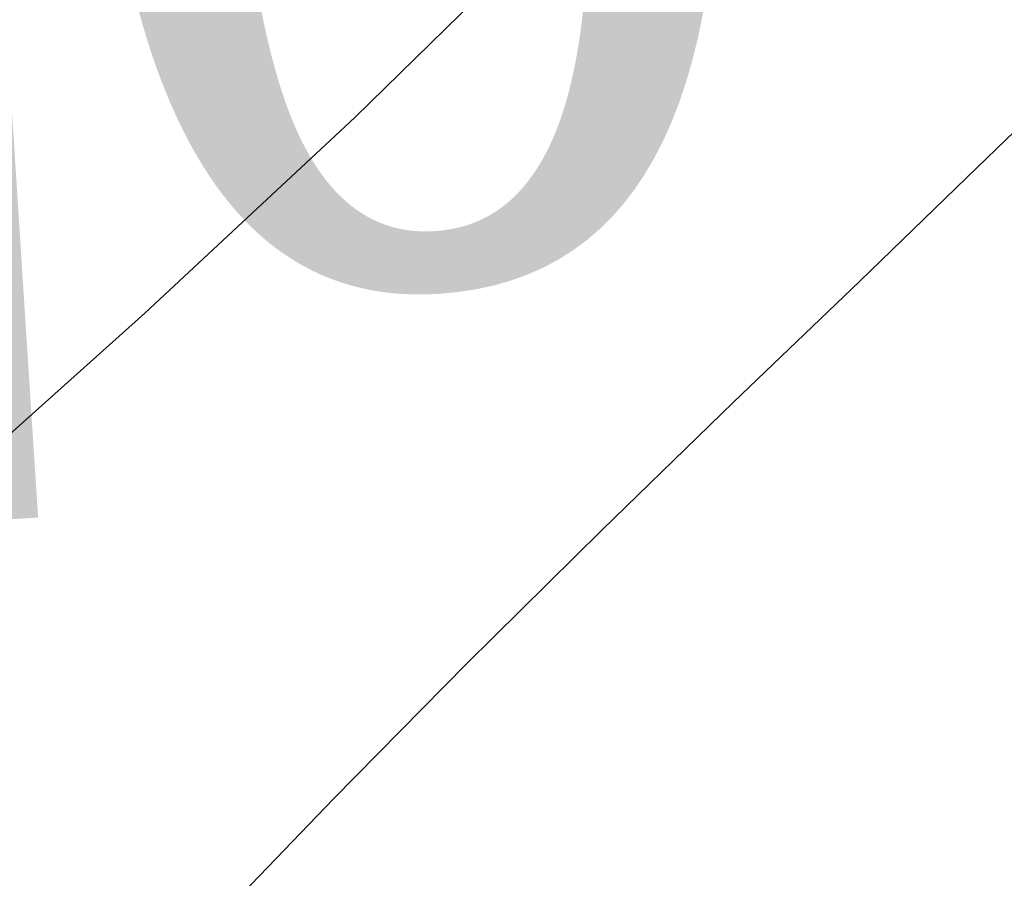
# Model space of a CAD drawing. Extents: x 0 to 362422, y 0 to 4201735.
# Tile 519 of 656: x 360298.05 to 360303.58, y 4200434.01 to 4200438.84. Entities that reach past the tile are written whole.
import ezdxf
from ezdxf import colors
from ezdxf.entities.mleader import LeaderData, LeaderLine
from ezdxf.math import Vec2, Vec3

# ---------------------------------------------------------------- set-up
doc = ezdxf.new("R2010")
doc.units = 0
doc.header["$LTSCALE"] = 0.5
doc.header["$MEASUREMENT"] = 0
doc.linetypes.add('CONTI', pattern=[0])
doc.layers.add('.', color=7, linetype='Continuous', lineweight=15)
doc.layers.add('GORIZDEFAULT', color=32, linetype='CONTI')
doc.layers.add('Водопровод 10', color=7, linetype='Continuous')

# ---------------------------------------------------------------- blocks, each defined once
blk = doc.blocks.new('gergrgrre')
at = {"layer": 'GORIZDEFAULT', "color": 32}
for points in [[(360297.41, 4200435.99, 539), (360298.75, 4200437.19, 539), (360299.93, 4200438.29, 539), (360300.95, 4200439.29, 539), (360301.8, 4200440.15, 539), (360302.5, 4200440.91, 539), (360303.09, 4200441.6, 539), (360303.61, 4200442.25, 539), (360304.09, 4200442.89, 539), (360304.56, 4200443.56, 539), (360305.06, 4200444.28, 539), (360305.62, 4200445.08, 539), (360306.25, 4200445.95, 539), (360306.93, 4200446.88, 539), (360307.66, 4200447.84, 539), (360308.45, 4200448.83, 539), (360309.3, 4200449.81, 539), (360310.19, 4200450.79, 539), (360311.12, 4200451.74, 539), (360312.1, 4200452.69, 539), (360313.12, 4200453.68, 539), (360314.18, 4200454.73, 539)], [(360299.07, 4200433.69, 538.5), (360299.81, 4200434.46, 538.5), (360300.56, 4200435.22, 538.5), (360301.32, 4200435.97, 538.5), (360302.06, 4200436.69, 538.5), (360302.77, 4200437.37, 538.5), (360303.43, 4200438.01, 538.5), (360304.02, 4200438.58, 538.5), (360304.54, 4200439.08, 538.5), (360304.96, 4200439.5, 538.5), (360305.3, 4200439.86, 538.5), (360305.57, 4200440.17, 538.5), (360305.8, 4200440.45, 538.5), (360306, 4200440.71, 538.5), (360306.19, 4200440.96, 538.5), (360306.39, 4200441.24, 538.5), (360306.61, 4200441.55, 538.5), (360306.88, 4200441.9, 538.5), (360307.22, 4200442.32, 538.5), (360307.66, 4200442.81, 538.5), (360308.22, 4200443.39, 538.5), (360308.93, 4200444.07, 538.5)]]:
    blk.add_polyline3d(points, dxfattribs=at)
blk = doc.blocks.new('_ArchTick')
at = {"color": 0, "linetype": 'ByBlock', "const_width": 0.15}
blk.add_lwpolyline([(-0.5, -0.5), (0.5, 0.5)], dxfattribs=at)

msp = doc.modelspace()

# ---------------------------------------------------------------- hatches: boundary and pattern name
at = {"layer": '.', "ltscale": 0.149071}
h = msp.add_hatch(color=256, dxfattribs=at)
h.dxf.hatch_style = 1
h.set_gradient(color1=(255, 255, 255), tint=1)
h.paths.add_polyline_path([(359890.2408, 4200063.4759), (362234.445, 4200063.4759), (362234.349, 4201313.8917), (359890.2408, 4201328.8911)], flags=17)
h.paths.add_polyline_path([(359890.2408, 4200063.4759), (362234.445, 4200063.4759), (362234.445, 4201313.8911), (359890.2408, 4201328.8911)], flags=17)

# ---------------------------------------------------------------- block references
at = {"linetype": 'Continuous'}
msp.add_blockref('gergrgrre', (0, 0), dxfattribs=at)

# ---------------------------------------------------------------- next in the draw order: leaders
at = {"layer": 'Водопровод 10', "color": 0, "lineweight": 0}
ml = msp.add_multileader_mtext('Standard', dxfattribs=at)
ml.set_content('\\pxqc,t2;{\\fTimes New Roman|b0|i0|c204|p18;\\W0.9;\\C1;%%C250 L=\\fTimes New Roman|b0|i0|c0|p18;50\\fTimes New Roman|b0|i0|c204|p18;.0}')
ml.set_leader_properties()
ml.set_arrow_properties(name='ARCHTICK')
ml.build(insert=Vec2(0, 0))
ml.multileader.update_dxf_attribs({"text_left_attachment_type": 6, "text_right_attachment_type": 6, "dogleg_length": 0.6395, "arrow_head_size": 0.3654})
ctx = ml.context
ctx.base_point, ctx.char_height, ctx.arrow_head_size, ctx.landing_gap_size, ctx.plane_origin, ctx.plane_x_axis, ctx.plane_y_axis = Vec3(360278.5724, 4200444.803, -542), 6, 0.3654, 0, Vec3(360312.7627, 4200420.1168, -542), Vec3(0.997932, 0.064277), Vec3(-0.064277, 0.997932)
ctx.left_attachment, ctx.right_attachment, ctx.text_align_type = 6, 6, 1
notes = []
notes.append((ctx, [(0, (1, 1, 0), (360302.0403, 4200446.3146, -542), (-0.997932, -0.064277), 0.6395, [(0, [(360312.5455, 4200463.7973, -542)], 0, [])])]))
ctx.mtext.insert, ctx.mtext.text_direction, ctx.mtext.rotation, ctx.mtext.width, ctx.mtext.alignment, ctx.mtext.flow_direction = Vec3(360289.5245, 4200452.7234, -542), Vec3(0.997932, 0.064277), 0.064321, 12.670038, 2, 5
ctx.mtext.has_bg_fill, ctx.mtext.bg_color, ctx.mtext.bg_scale_factor, ctx.mtext.bg_transparency, ctx.mtext.use_window_bg_color = 1, -1023409921, 1.2, 0, 0
for ctx, leaders in notes:
    for number, flags, end, landing, length, lines in leaders:
        leader = LeaderData()
        leader.index, (leader.has_last_leader_line, leader.has_dogleg_vector, leader.attachment_direction) = number, flags
        leader.last_leader_point, leader.dogleg_vector, leader.dogleg_length = Vec3(end), Vec3(landing), length
        for number, points, colour, breaks in lines:
            line = LeaderLine()
            line.index, line.vertices, line.color, line.breaks = number, Vec3.list(points), colors.encode_raw_color(colour), breaks
            leader.lines.append(line)
        ctx.leaders.append(leader)

doc.saveas('drawing.dxf')
